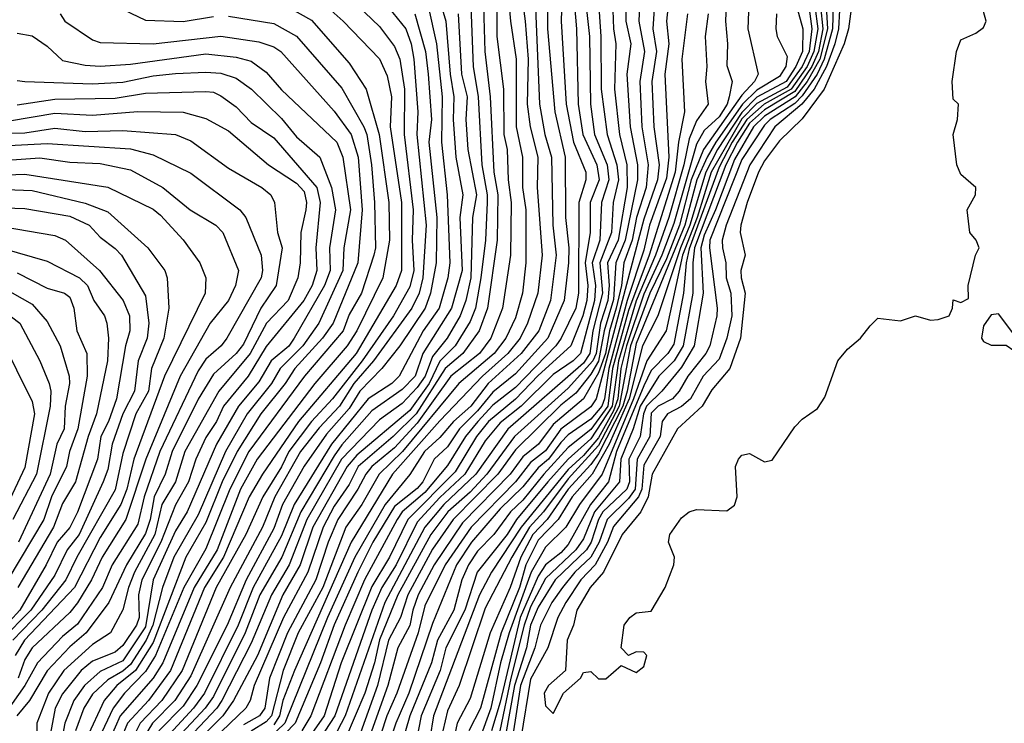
# Model space of a CAD drawing. Header units: metres. Extents: x -51132 to -49532, y -231222 to -229437.
# Tile 317 of 656: x -51004 to -50939, y -229863 to -229817. Entities that reach past the tile are written whole.
import ezdxf

# ---------------------------------------------------------------- set-up
doc = ezdxf.new("R2010")
doc.units = ezdxf.units.M
for name, color, linetype in [('CONTOUR_HALF', 8, 'Continuous'), ('CONTOUR_INDEX', 1, 'Continuous'), ('CONTOUR_INTER', 3, 'Continuous')]:
    doc.layers.add(name, color=color, linetype=linetype)

msp = doc.modelspace()

# ---------------------------------------------------------------- linework, layer by layer
at = {"layer": 'CONTOUR_HALF'}
for points, elevation in [([(-50971.758, -229812.759), (-50971.398, -229816.759), (-50971.023, -229819.259), (-50971.039, -229823.759), (-50970.619, -229825.759), (-50970.612, -229827.759), (-50970.389, -229829.259), (-50970.388, -229832.759), (-50970.615, -229834.759), (-50971.08, -229836.408), (-50971.723, -229837.759), (-50972.481, -229838.759), (-50974.834, -229840.759), (-50978.558, -229845.259), (-50980.094, -229846.759), (-50981.255, -229848.759), (-50982.301, -229850.259), (-50983.843, -229854.259), (-50985.463, -229857.259), (-50986.451, -229859.759), (-50987.236, -229862.759), (-50987.58, -229863.171), (-50988.58, -229863.78)], 21.5), ([(-50966.613, -229813.759), (-50966.168, -229817.759), (-50966.101, -229822.259), (-50965.833, -229824.259), (-50965.01, -229826.259), (-50964.883, -229827.259), (-50965.371, -229828.759), (-50965.487, -229831.259), (-50965.99, -229832.759), (-50965.783, -229834.259), (-50965.847, -229835.259), (-50966.769, -229838.759), (-50967.263, -229839.259), (-50968.58, -229840.161), (-50970.709, -229842.259), (-50972.08, -229843.353), (-50973.08, -229844.558), (-50974.433, -229846.759), (-50976.08, -229848.307), (-50977.58, -229849.935), (-50978.979, -229852.759), (-50979.934, -229854.259), (-50980.592, -229855.759), (-50983.034, -229862.759), (-50985.646, -229866.759)], 18.5), ([(-50955.526, -229813.259), (-50955.687, -229817.259), (-50954.998, -229820.259), (-50955.255, -229820.759), (-50956.08, -229821.643), (-50958.628, -229825.259), (-50959.435, -229827.259), (-50960.214, -229830.259), (-50961.08, -229832.492), (-50962.177, -229834.759), (-50963.453, -229838.259), (-50964.208, -229842.259), (-50965.58, -229844.865), (-50967.58, -229847.07), (-50969.213, -229849.259), (-50970.137, -229850.259), (-50971.323, -229852.259), (-50973.08, -229855.622), (-50974.81, -229860.759), (-50975.58, -229862.434), (-50975.897, -229863.759)], 13.5), ([(-50969.817, -229814.259), (-50969.479, -229822.259), (-50969.124, -229824.259), (-50968.698, -229825.759), (-50968.595, -229830.259), (-50968.382, -229832.259), (-50968.761, -229835.259), (-50969.534, -229837.259), (-50970.696, -229838.759), (-50972.877, -229840.759), (-50974.031, -229842.259), (-50975.172, -229843.259), (-50976.08, -229844.337), (-50977.097, -229845.259), (-50978.08, -229846.778), (-50979.698, -229848.759), (-50981.707, -229852.259), (-50983.531, -229856.259), (-50986.361, -229863.259), (-50988.45, -229865.259)], 20.5), ([(-50980.351, -229814.759), (-50978.337, -229817.259), (-50977.985, -229818.259), (-50977.804, -229819.259), (-50977.539, -229822.759), (-50977.611, -229824.259), (-50976.994, -229830.259), (-50977.205, -229833.759), (-50977.462, -229834.759), (-50977.94, -229835.759), (-50980.477, -229839.259), (-50981.771, -229840.759), (-50982.73, -229842.259), (-50984.08, -229843.692), (-50985.32, -229845.259), (-50987.013, -229848.259), (-50987.84, -229850.259), (-50989.961, -229854.259), (-50992.58, -229860.104), (-50993.626, -229861.759), (-50995.107, -229863.259), (-50995.737, -229864.259)], 25.5), ([(-50964.661, -229814.759), (-50964.59, -229817.259), (-50964.43, -229818.259), (-50964.514, -229821.259), (-50964.182, -229824.259), (-50963.703, -229826.259), (-50963.685, -229827.759), (-50964.275, -229831.259), (-50964.97, -229832.759), (-50964.871, -229834.259), (-50964.963, -229835.259), (-50965.438, -229836.759), (-50965.742, -229838.759), (-50965.956, -229839.259), (-50967.58, -229841.054), (-50971.139, -229844.259), (-50972.977, -229846.759), (-50974.08, -229847.959), (-50975.549, -229849.259), (-50976.688, -229850.759), (-50978.859, -229854.759), (-50980.08, -229857.727), (-50980.415, -229859.259), (-50981.045, -229861.259), (-50982.975, -229865.759)], 17.5), ([(-50952.733, -229814.759), (-50952.043, -229817.259), (-50952.063, -229818.759), (-50952.507, -229819.759), (-50953.154, -229820.759), (-50955.08, -229821.797), (-50956.08, -229822.791), (-50957.705, -229825.259), (-50958.471, -229826.759), (-50959.536, -229830.259), (-50960.156, -229831.759), (-50961.645, -229836.259), (-50962.656, -229838.259), (-50963.544, -229841.759), (-50964.866, -229844.759), (-50965.994, -229846.759), (-50967.318, -229848.259), (-50968.251, -229849.759), (-50969.58, -229851.137), (-50970.389, -229852.759), (-50970.816, -229854.259), (-50972.013, -229857.259), (-50973.398, -229862.259), (-50974.161, -229863.759)], 12.5), ([(-50949.545, -229814.759), (-50949.676, -229817.259), (-50949.932, -229818.259), (-50950.471, -229819.759), (-50951.295, -229821.259), (-50952.102, -229822.259), (-50953.898, -229823.759), (-50955.549, -229826.259), (-50957.118, -229830.259), (-50957.393, -229831.259), (-50957.362, -229831.759), (-50957.153, -229832.759), (-50957.118, -229833.759), (-50956.817, -229834.759), (-50956.748, -229836.259), (-50957.076, -229837.759), (-50957.58, -229839.142), (-50958.654, -229840.259), (-50959.484, -229841.759), (-50960.08, -229842.28), (-50961.001, -229842.759), (-50961.358, -229843.259), (-50961.503, -229844.259), (-50962.58, -229846.154), (-50962.704, -229847.759), (-50962.934, -229848.259), (-50964.58, -229850.22), (-50964.98, -229851.259), (-50965.806, -229852.759), (-50966.736, -229853.759), (-50967.745, -229855.259), (-50968.268, -229856.259), (-50968.942, -229858.259), (-50970.08, -229860.336), (-50970.73, -229864.259)], 9.5), ([(-50997.524, -229815.759), (-50995.58, -229816.675), (-50993.08, -229816.774), (-50991.08, -229816.437)], 27.5), ([(-50984.08, -229815.307), (-50982.487, -229816.759), (-50980.08, -229819.258), (-50979.58, -229820.371), (-50979.284, -229821.759), (-50979.384, -229823.759), (-50978.629, -229828.759), (-50978.627, -229833.259), (-50978.975, -229834.259), (-50981.632, -229838.759), (-50985.439, -229843.259), (-50987.837, -229846.759), (-50988.704, -229848.259), (-50990.412, -229852.259), (-50991.674, -229854.259), (-50993.927, -229859.759), (-50995.378, -229861.759), (-50996.766, -229863.259), (-50997.191, -229864.259)], 26.5), ([(-50976.849, -229815.759), (-50976.314, -229818.259), (-50975.938, -229821.759), (-50975.965, -229824.759), (-50975.598, -229828.259), (-50975.429, -229832.759), (-50975.544, -229833.759), (-50976.12, -229835.759), (-50977.187, -229837.259), (-50978.788, -229840.259), (-50979.264, -229840.759), (-50980.829, -229841.759), (-50983.265, -229844.759), (-50985.73, -229848.759), (-50986.58, -229850.85), (-50988.455, -229854.259), (-50989.446, -229856.759), (-50991.668, -229861.259), (-50992.39, -229862.259), (-50994.261, -229864.259)], 24.5), ([(-50973.184, -229815.759), (-50973.108, -229818.759), (-50972.758, -229821.759), (-50972.499, -229826.759), (-50972.254, -229828.259), (-50972.283, -229831.259), (-50972.926, -229835.759), (-50973.483, -229837.259), (-50974.57, -229838.759), (-50975.737, -229839.759), (-50977.642, -229842.759), (-50979.166, -229844.259), (-50981.486, -229846.259), (-50982.08, -229847.448), (-50983.08, -229848.876), (-50983.802, -229850.259), (-50984.823, -229853.259), (-50986.432, -229856.259), (-50988.376, -229860.759), (-50988.639, -229861.759), (-50988.922, -229862.259), (-50991.08, -229864.308)], 22.5), ([(-50968.013, -229815.259), (-50968.055, -229816.759), (-50967.714, -229822.259), (-50967.237, -229824.759), (-50966.409, -229826.759), (-50966.423, -229827.259), (-50966.878, -229828.759), (-50966.891, -229834.759), (-50967.08, -229835.764), (-50968.044, -229837.759), (-50968.406, -229838.259), (-50971.08, -229841.015), (-50972.58, -229842.19), (-50973.572, -229843.259), (-50974.377, -229844.259), (-50975.58, -229846.183), (-50977.08, -229847.974), (-50978.58, -229849.244), (-50978.921, -229849.759), (-50981.078, -229853.759), (-50982.365, -229856.759), (-50984.636, -229862.759), (-50985.233, -229863.759)], 19.5), ([(-50962.839, -229815.259), (-50962.913, -229816.759), (-50962.522, -229818.759), (-50962.843, -229820.759), (-50962.713, -229823.759), (-50962.284, -229826.259), (-50962.417, -229827.759), (-50963.05, -229829.759), (-50963.345, -229831.259), (-50963.904, -229832.759), (-50964.062, -229834.259), (-50964.397, -229835.759), (-50964.853, -229837.259), (-50965.115, -229838.759), (-50965.58, -229840.045), (-50966.581, -229841.759), (-50968.58, -229843.46), (-50969.555, -229844.759), (-50970.58, -229845.61), (-50971.428, -229846.759), (-50974.58, -229849.974), (-50976.465, -229852.759), (-50977.522, -229854.759), (-50977.882, -229855.759), (-50978.08, -229856.783), (-50978.865, -229858.259), (-50979.519, -229860.759), (-50981.497, -229866.259)], 16.5), ([(-50960.925, -229815.259), (-50961.083, -229816.759), (-50960.923, -229818.259), (-50961.182, -229820.259), (-50960.918, -229825.759), (-50961.08, -229827.148), (-50962.191, -229830.259), (-50962.58, -229831.916), (-50963.686, -229835.259), (-50964.903, -229839.759), (-50965.169, -229841.759), (-50965.346, -229842.259), (-50966.08, -229843.106), (-50967.58, -229844.144), (-50968.08, -229844.652), (-50968.879, -229845.759), (-50969.58, -229846.338), (-50970.58, -229847.595), (-50972.08, -229849.059), (-50973.997, -229851.259), (-50974.973, -229852.759), (-50976.58, -229856.638), (-50978.135, -229861.259), (-50979.005, -229863.259), (-50979.652, -229865.259)], 15.5), ([(-50951.253, -229815.759), (-50951.047, -229817.259), (-50951.306, -229818.759), (-50951.765, -229819.759), (-50952.812, -229821.259), (-50954.604, -229822.259), (-50955.756, -229823.259), (-50956.729, -229824.759), (-50957.58, -229826.415), (-50959.58, -229831.84), (-50959.78, -229832.759), (-50959.95, -229834.759), (-50960.58, -229838.144), (-50960.992, -229838.759), (-50962.08, -229839.881), (-50962.58, -229840.901), (-50964.385, -229845.259), (-50964.907, -229847.259), (-50966.102, -229848.759), (-50967.58, -229851.413), (-50968.08, -229851.976), (-50969.08, -229852.756), (-50969.58, -229853.507), (-50970.757, -229856.259), (-50972.08, -229861.853), (-50972.662, -229863.759)], 11.5), ([(-50950.494, -229815.759), (-50950.4, -229817.259), (-50950.91, -229819.259), (-50951.765, -229820.759), (-50952.545, -229821.759), (-50954.58, -229823.041), (-50955.302, -229823.759), (-50956.58, -229825.917), (-50957.821, -229829.259), (-50958.58, -229830.931), (-50958.801, -229831.759), (-50958.646, -229834.759), (-50959.243, -229838.259), (-50960.08, -229839.673), (-50961.374, -229841.259), (-50962.387, -229842.259), (-50962.606, -229842.759), (-50962.822, -229844.259), (-50963.569, -229845.759), (-50963.53, -229847.259), (-50963.711, -229847.759), (-50965.299, -229849.259), (-50965.576, -229849.759), (-50966.055, -229851.259), (-50966.371, -229851.759), (-50968.447, -229853.759), (-50969.58, -229855.564), (-50970.076, -229856.759), (-50970.346, -229858.259), (-50971.137, -229860.759), (-50972.037, -229865.759)], 10.5), ([(-50990.08, -229816.429), (-50987.08, -229816.914), (-50985.58, -229817.738), (-50982.58, -229821.187), (-50981.111, -229823.759), (-50980.93, -229824.259), (-50980.62, -229826.259), (-50980.421, -229828.759), (-50980.355, -229831.759), (-50980.455, -229832.259), (-50981.278, -229834.759), (-50982.08, -229836.19), (-50982.495, -229837.259), (-50985.042, -229840.259), (-50988.739, -229845.259), (-50989.988, -229847.759), (-50991.58, -229851.705), (-50993.035, -229854.259), (-50994.906, -229858.759), (-50995.58, -229859.837), (-50996.963, -229861.259), (-50997.726, -229862.259), (-50998.659, -229864.259)], 27.5), ([(-50974.875, -229816.259), (-50974.644, -229820.259), (-50974.274, -229821.759), (-50974.368, -229823.259), (-50974.221, -229825.259), (-50973.652, -229828.259), (-50973.913, -229829.759), (-50974.033, -229833.759), (-50974.364, -229835.259), (-50974.742, -229836.259), (-50975.599, -229837.759), (-50976.58, -229838.956), (-50977.06, -229840.259), (-50977.58, -229841.016), (-50978.58, -229842.087), (-50980.08, -229843.165), (-50982.592, -229845.759), (-50984.895, -229849.759), (-50986.07, -229852.759), (-50987.225, -229854.759), (-50988.58, -229857.956), (-50990.533, -229861.759), (-50990.858, -229862.259), (-50992.753, -229864.259)], 23.5), ([(-50958.315, -229816.259), (-50958.51, -229817.759), (-50958.396, -229819.759), (-50958.484, -229820.759), (-50958.316, -229822.259), (-50959.08, -229823.354), (-50959.58, -229824.547), (-50959.933, -229826.259), (-50960.911, -229829.759), (-50961.795, -229832.259), (-50963.08, -229835.279), (-50964.261, -229839.259), (-50964.678, -229842.259), (-50966.08, -229844.42), (-50967.58, -229845.768), (-50968.923, -229847.259), (-50970.997, -229849.759), (-50971.63, -229850.759), (-50973.604, -229853.259), (-50974.429, -229855.759), (-50975.689, -229858.259), (-50976.052, -229859.759), (-50977.32, -229862.759), (-50977.814, -229865.259)], 14.5), ([(-51004.08, -229817.553), (-51003.08, -229817.713), (-51002.08, -229818.404), (-51001.08, -229819.356), (-50999.58, -229819.672), (-50998.58, -229819.739), (-50996.58, -229819.597), (-50991.58, -229818.92), (-50989.58, -229819.127), (-50988.58, -229819.411), (-50987.58, -229820.132), (-50986.58, -229821.305), (-50982.905, -229824.759), (-50982.512, -229825.759), (-50982.009, -229829.259), (-50982.449, -229831.759), (-50982.515, -229833.259), (-50984.091, -229836.759), (-50985.161, -229838.259), (-50986.653, -229839.759), (-50987.225, -229840.759), (-50988.855, -229842.759), (-50990.282, -229845.259), (-50992.08, -229849.459), (-50993.705, -229852.259), (-50994.447, -229854.259), (-50995.083, -229856.759), (-50995.54, -229857.759), (-50996.58, -229859.372), (-50997.08, -229859.81), (-50998.08, -229860.389), (-50999.08, -229861.329), (-50999.658, -229862.259), (-51000.203, -229863.759)], 28.5), ([(-51004.08, -229822.288), (-51001.58, -229821.92), (-50997.58, -229821.844), (-50995.58, -229821.53), (-50991.58, -229821.406), (-50991.08, -229821.458), (-50990.58, -229821.699), (-50989.58, -229822.428), (-50988.58, -229823.468), (-50987.08, -229824.486), (-50984.229, -229827.759), (-50984.009, -229828.759), (-50984.306, -229831.759), (-50984.221, -229833.259), (-50984.544, -229834.259), (-50985.09, -229835.259), (-50987.58, -229838.291), (-50988.78, -229840.259), (-50990.415, -229842.259), (-50990.87, -229843.259), (-50991.58, -229844.326), (-50992.251, -229845.759), (-50992.738, -229847.259), (-50993.58, -229848.797), (-50994.566, -229851.259), (-50995.822, -229853.759), (-50996.034, -229854.759), (-50995.99, -229856.259), (-50996.171, -229856.759), (-50997.08, -229858.1), (-50997.58, -229858.54), (-50999.08, -229859.144), (-50999.837, -229859.759), (-51001.08, -229861.315), (-51001.558, -229862.259), (-51001.929, -229864.259)], 29.5), ([(-51007.58, -229824.205), (-51003.58, -229824.139), (-51001.58, -229823.848), (-50999.58, -229824.052), (-50997.08, -229824.003), (-50993.58, -229824.263), (-50992.58, -229824.672), (-50990.08, -229826.489), (-50987.867, -229827.759), (-50987.272, -229828.259), (-50987.032, -229828.759), (-50986.845, -229830.759), (-50986.52, -229831.759), (-50986.932, -229834.259), (-50987.935, -229835.759), (-50989.08, -229838.142), (-50989.58, -229838.762), (-50991.08, -229840.129), (-50992.08, -229841.781), (-50993.818, -229845.259), (-50994.27, -229846.759), (-50995.012, -229848.259), (-50995.261, -229849.759), (-50995.58, -229850.687), (-50996.839, -229852.759), (-50997.997, -229855.259), (-50999.505, -229857.259), (-51000.58, -229858.203), (-51002.08, -229859.791), (-51003.266, -229861.759), (-51004.097, -229862.759)], 30.5), ([(-51010.58, -229826.376), (-51002.58, -229825.807), (-51000.58, -229826.083), (-50998.58, -229826.183), (-50996.58, -229826.604), (-50994.43, -229827.759), (-50992.618, -229829.259), (-50990.92, -229830.259), (-50990.458, -229830.759), (-50989.421, -229833.259), (-50989.628, -229834.259), (-50990.088, -229835.259), (-50991.304, -229836.759), (-50993.281, -229840.259), (-50995.565, -229845.759), (-50996.881, -229849.759), (-50998.451, -229852.259), (-50999.149, -229853.759), (-51000.08, -229855.288), (-51000.58, -229855.926), (-51003.089, -229858.259), (-51003.58, -229859.037), (-51004.021, -229860.259)], 31.5), ([(-51006.58, -229827.836), (-51003.08, -229827.972), (-50999.58, -229828.798), (-50998.08, -229829.379), (-50995.413, -229831.759), (-50994.305, -229833.259), (-50994.135, -229833.759), (-50994.033, -229835.759), (-50994.365, -229837.759), (-50995.171, -229839.759), (-50995.37, -229841.259), (-50996.212, -229842.759), (-50997.08, -229845.394), (-50997.58, -229847.803), (-51000.131, -229852.259), (-51000.858, -229853.759), (-51002.437, -229855.759), (-51004.371, -229857.759)], 32.5), ([(-51005.08, -229830.346), (-51001.58, -229830.95), (-51000.875, -229831.259), (-50998.629, -229833.259), (-50997.063, -229835.259), (-50996.641, -229836.259), (-50996.616, -229837.259), (-50996.896, -229838.259), (-50997.5, -229841.759), (-50998.038, -229843.259), (-50998.545, -229844.259), (-50998.747, -229845.759), (-51000.08, -229849.265), (-51000.58, -229850.293), (-51001.417, -229851.259), (-51002.152, -229852.759), (-51003.907, -229855.759), (-51004.58, -229856.508)], 33.5), ([(-51004.08, -229833.431), (-51002.08, -229834.444), (-51000.938, -229834.759), (-51000.58, -229835.04), (-51000.314, -229835.759), (-51000.116, -229837.259), (-50999.473, -229838.759), (-50999.44, -229840.259), (-51000.065, -229843.759), (-51000.605, -229845.259), (-51000.813, -229846.259), (-51001.805, -229848.259), (-51002.319, -229849.759), (-51004.703, -229853.759)], 34.5), ([(-51005.58, -229835.503), (-51003.907, -229836.759), (-51002.585, -229839.259), (-51001.95, -229840.759), (-51001.843, -229841.259), (-51001.892, -229842.259), (-51002.807, -229846.759), (-51004.373, -229849.759)], 35.5)]:
    msp.add_lwpolyline(points, dxfattribs=dict(at, elevation=elevation))
at = {"layer": 'CONTOUR_INDEX'}
for points, elevation in [([(-50968.948, -229814.259), (-50968.964, -229817.259), (-50968.476, -229822.759), (-50967.787, -229825.759), (-50967.762, -229829.759), (-50967.533, -229831.759), (-50967.561, -229832.759), (-50967.842, -229835.259), (-50968.926, -229837.759), (-50971.08, -229840.113), (-50972.58, -229841.335), (-50973.58, -229842.566), (-50974.778, -229843.759), (-50975.58, -229844.938), (-50976.461, -229845.759), (-50977.218, -229847.259), (-50977.58, -229847.697), (-50979.08, -229848.907), (-50980.518, -229851.259), (-50981.517, -229853.259), (-50983.08, -229856.743), (-50983.983, -229859.259), (-50985.676, -229863.259), (-50987.61, -229865.259)], 20), ([(-50950.021, -229814.759), (-50950.08, -229817.259), (-50950.625, -229819.259), (-50951.098, -229820.259), (-50952.08, -229821.691), (-50952.58, -229822.195), (-50954.208, -229823.259), (-50954.58, -229823.641), (-50956.08, -229825.912), (-50958.202, -229831.259), (-50958.235, -229831.759), (-50957.715, -229835.759), (-50957.73, -229836.259), (-50958.213, -229838.259), (-50958.477, -229838.759), (-50959.67, -229840.259), (-50960.227, -229841.259), (-50960.681, -229841.759), (-50961.627, -229842.259), (-50962.08, -229842.715), (-50962.175, -229844.259), (-50963.022, -229845.759), (-50963.154, -229847.759), (-50963.58, -229848.378), (-50965.003, -229849.759), (-50965.524, -229851.259), (-50966.08, -229852.244), (-50967.149, -229853.259), (-50967.962, -229854.259), (-50968.659, -229855.259), (-50969.423, -229856.759), (-50969.8, -229858.259), (-50970.736, -229860.759), (-50971.514, -229865.759)], 10), ([(-50977.732, -229816.259), (-50977.038, -229818.759), (-50976.849, -229820.259), (-50976.639, -229823.259), (-50976.803, -229824.759), (-50976.281, -229829.759), (-50976.318, -229832.759), (-50976.703, -229834.759), (-50977.054, -229835.759), (-50978.726, -229838.259), (-50979.924, -229839.759), (-50981.373, -229841.259), (-50982.08, -229842.402), (-50983.58, -229844.11), (-50985.08, -229846.218), (-50986.511, -229848.759), (-50987.08, -229850.363), (-50988.912, -229853.759), (-50990.172, -229856.759), (-50992.171, -229860.759), (-50993.08, -229862.126), (-50994.702, -229863.759)], 25), ([(-50959.686, -229816.259), (-50960.058, -229819.259), (-50959.89, -229822.759), (-50960.288, -229824.759), (-50960.507, -229826.759), (-50962.231, -229832.259), (-50963.58, -229835.916), (-50964.639, -229839.759), (-50964.958, -229842.259), (-50966.08, -229843.804), (-50967.58, -229844.997), (-50969.205, -229846.759), (-50970.58, -229848.474), (-50971.402, -229849.259), (-50972.517, -229850.759), (-50973.58, -229851.868), (-50974.186, -229852.759), (-50974.629, -229853.759), (-50975.165, -229855.759), (-50976.246, -229857.759), (-50976.632, -229859.259), (-50978.066, -229862.759), (-50979.364, -229867.259)], 15), ([(-51004.58, -229823.359), (-51001.58, -229822.839), (-50999.08, -229822.985), (-50996.08, -229822.739), (-50993.08, -229822.774), (-50991.58, -229823.196), (-50990.08, -229824.016), (-50987.44, -229826.259), (-50985.58, -229827.48), (-50985.08, -229828.037), (-50984.923, -229828.759), (-50984.957, -229829.259), (-50985.284, -229830.759), (-50985.325, -229832.759), (-50985.493, -229833.759), (-50986.119, -229835.259), (-50987.554, -229836.759), (-50988.652, -229838.759), (-50990.718, -229841.259), (-50992.972, -229845.259), (-50993.591, -229847.259), (-50994.485, -229848.759), (-50994.964, -229850.759), (-50996.306, -229853.259), (-50996.71, -229854.259), (-50997.08, -229855.742), (-50997.903, -229857.259), (-50999.08, -229858.046), (-51000.98, -229859.759), (-51001.993, -229861.259), (-51002.772, -229863.259), (-51002.796, -229866.259)], 30), ([(-51005.08, -229834.368), (-51003.08, -229835.495), (-51002.08, -229836.64), (-51001.235, -229838.259), (-51000.635, -229840.259), (-51000.604, -229840.759), (-51000.898, -229842.259), (-51000.965, -229843.759), (-51001.449, -229844.759), (-51001.897, -229846.759), (-51003.998, -229851.259)], 35)]:
    msp.add_lwpolyline(points, dxfattribs=dict(at, elevation=elevation))
at = {"layer": 'CONTOUR_INTER'}
for points, elevation in [([(-50967.8, -229808.259), (-50967.031, -229817.259), (-50966.922, -229822.259), (-50966.623, -229824.259), (-50965.693, -229826.259), (-50965.537, -229827.259), (-50966.122, -229828.759), (-50966.133, -229830.759), (-50966.464, -229832.759), (-50966.288, -229834.259), (-50966.354, -229835.259), (-50966.61, -229836.259), (-50967.42, -229838.259), (-50969.58, -229840.226), (-50971.08, -229841.798), (-50972.852, -229843.259), (-50973.656, -229844.259), (-50975.08, -229846.594), (-50978.205, -229849.759), (-50979.416, -229852.259), (-50980.58, -229854.188), (-50982.623, -229859.259), (-50983.753, -229862.759), (-50985.08, -229864.664)], 19), ([(-50965.929, -229810.259), (-50965.418, -229817.759), (-50965.391, -229821.259), (-50965.001, -229824.259), (-50964.367, -229826.259), (-50964.262, -229827.259), (-50964.601, -229828.759), (-50964.706, -229830.759), (-50965.494, -229832.759), (-50965.313, -229834.759), (-50965.944, -229837.259), (-50966.148, -229838.759), (-50966.58, -229839.411), (-50971.58, -229843.781), (-50973.695, -229846.759), (-50975.818, -229848.759), (-50977.081, -229850.259), (-50979.723, -229855.259), (-50982.346, -229862.759), (-50983.912, -229865.759)], 18), ([(-50970.965, -229812.759), (-50970.426, -229816.759), (-50970.238, -229819.259), (-50970.303, -229822.259), (-50970.104, -229823.759), (-50969.59, -229825.759), (-50969.642, -229827.759), (-50969.297, -229832.259), (-50969.595, -229834.759), (-50970.271, -229836.759), (-50970.757, -229837.759), (-50971.588, -229838.759), (-50973.259, -229840.259), (-50976.08, -229843.219), (-50979.224, -229846.759), (-50981.961, -229851.259), (-50985.701, -229859.759), (-50986.485, -229861.759), (-50986.7, -229862.759), (-50987.08, -229863.367)], 21), ([(-50957.006, -229812.759), (-50957.17, -229816.759), (-50957.038, -229818.259), (-50957.08, -229819.694), (-50956.725, -229820.759), (-50956.914, -229821.759), (-50957.06, -229822.259), (-50957.58, -229823.087), (-50958.58, -229823.986), (-50959.08, -229824.902), (-50960.58, -229830.155), (-50961.378, -229832.259), (-50962.58, -229834.838), (-50963.731, -229838.259), (-50964.087, -229839.759), (-50964.292, -229841.759), (-50964.58, -229842.552), (-50965.58, -229844.346), (-50966.58, -229845.511), (-50967.58, -229846.439), (-50970.705, -229850.259), (-50972.665, -229853.259), (-50973.463, -229854.759), (-50976.504, -229862.759), (-50976.998, -229865.759)], 14), ([(-50976.574, -229813.759), (-50975.689, -229816.759), (-50975.4, -229820.259), (-50975.155, -229821.759), (-50975.199, -229823.259), (-50975.036, -229825.759), (-50974.564, -229828.259), (-50974.763, -229829.759), (-50974.615, -229833.259), (-50975.31, -229835.759), (-50977.208, -229838.759), (-50977.724, -229840.259), (-50978.58, -229841.156), (-50980.58, -229842.557), (-50982.58, -229844.816), (-50983.08, -229845.537), (-50985.292, -229849.259), (-50986.545, -229852.259), (-50988.004, -229854.759), (-50988.979, -229857.259), (-50991.08, -229861.482), (-50991.629, -229862.259), (-50993.504, -229864.259)], 24), ([(-50948.616, -229814.259), (-50949.022, -229817.259), (-50949.317, -229818.259), (-50950.628, -229821.259), (-50952.08, -229823.22), (-50953.58, -229824.673), (-50954.58, -229826.005), (-50954.971, -229826.759), (-50955.732, -229828.759), (-50956.153, -229830.259), (-50956.185, -229830.759), (-50955.857, -229832.259), (-50956.157, -229833.259), (-50956.133, -229833.759), (-50955.872, -229834.759), (-50956.173, -229837.759), (-50956.877, -229839.759), (-50958.08, -229841.17), (-50958.717, -229842.259), (-50960.348, -229843.759), (-50962.024, -229846.759), (-50962.289, -229848.259), (-50962.77, -229849.259), (-50963.999, -229850.759), (-50965.247, -229853.259), (-50966.13, -229854.259), (-50967.006, -229855.759), (-50967.233, -229856.759), (-50967.647, -229857.759), (-50967.765, -229859.759), (-50968.896, -229860.759), (-50969.169, -229861.259), (-50969.08, -229862.105), (-50968.58, -229862.605), (-50967.904, -229861.259), (-50966.777, -229860.259), (-50966.58, -229859.885), (-50966.08, -229859.817), (-50965.58, -229860.308), (-50965.08, -229860.316), (-50964.08, -229859.425), (-50963.08, -229859.888), (-50962.58, -229859.486), (-50962.379, -229858.759), (-50962.58, -229858.537), (-50963.08, -229858.529), (-50963.58, -229858.775), (-50964.079, -229858.259), (-50963.867, -229856.759), (-50963.495, -229856.259), (-50963.08, -229855.951), (-50962.08, -229855.838), (-50961.151, -229854.259), (-50960.591, -229852.759), (-50960.551, -229852.259), (-50960.934, -229851.259), (-50960.851, -229850.759), (-50960.08, -229849.645), (-50959.58, -229849.253), (-50959.08, -229849.108), (-50957.08, -229849.181), (-50956.58, -229848.812), (-50956.384, -229848.259), (-50956.509, -229846.259), (-50956.315, -229845.759), (-50956.08, -229845.492), (-50955.58, -229845.397), (-50954.58, -229845.939), (-50954.08, -229845.835), (-50952.58, -229843.623), (-50952.08, -229843.109), (-50951.08, -229842.404), (-50950.58, -229841.654), (-50949.733, -229839.259), (-50949.08, -229838.469), (-50948.234, -229837.759), (-50947.58, -229836.922), (-50947.08, -229836.43), (-50945.58, -229836.593), (-50944.58, -229836.271), (-50943.58, -229836.548), (-50943.08, -229836.521), (-50942.351, -229836.259), (-50942.134, -229835.759), (-50942.08, -229835.215), (-50941.58, -229835.392), (-50941.08, -229835.114), (-50941.086, -229834.259), (-50940.6, -229832.259), (-50940.361, -229831.759), (-50940.559, -229831.259), (-50940.975, -229830.759), (-50941.16, -229829.259), (-50940.616, -229828.259), (-50940.596, -229827.759), (-50941.58, -229826.915), (-50941.838, -229826.259), (-50942.09, -229824.259), (-50941.799, -229823.259), (-50941.743, -229822.259), (-50942.08, -229821.926), (-50942.148, -229820.759), (-50941.871, -229818.759), (-50941.58, -229817.993), (-50940.58, -229817.538), (-50940.08, -229817.162), (-50939.895, -229816.759), (-50940.08, -229816.115)], 9), ([(-50981.998, -229815.259), (-50980.08, -229817.097), (-50979.08, -229818.438), (-50978.737, -229819.259), (-50978.417, -229821.259), (-50978.443, -229824.259), (-50977.84, -229829.259), (-50977.911, -229831.259), (-50977.81, -229833.259), (-50978.08, -229834.338), (-50979.151, -229836.259), (-50981.222, -229839.259), (-50983.193, -229841.759), (-50984.581, -229843.259), (-50986.093, -229845.259), (-50986.58, -229846.274), (-50987.808, -229848.259), (-50988.937, -229850.759), (-50990.888, -229854.259), (-50993.148, -229859.759), (-50994.498, -229861.759), (-50995.932, -229863.259), (-50996.432, -229864.259)], 26), ([(-50974.022, -229815.759), (-50973.888, -229819.759), (-50973.54, -229821.759), (-50973.305, -229826.259), (-50972.94, -229828.259), (-50972.953, -229828.759), (-50973.068, -229831.259), (-50973.38, -229833.759), (-50973.714, -229835.759), (-50974.08, -229836.639), (-50975.059, -229838.259), (-50976.08, -229839.27), (-50976.8, -229840.759), (-50978.08, -229842.53), (-50981.58, -229845.505), (-50982.226, -229846.259), (-50984.49, -229850.259), (-50985.343, -229852.759), (-50986.486, -229854.759), (-50988.162, -229858.759), (-50989.744, -229861.759), (-50990.453, -229862.759), (-50991.967, -229864.259)], 23), ([(-50972.307, -229815.759), (-50972.314, -229817.759), (-50971.861, -229821.259), (-50971.846, -229824.259), (-50971.62, -229825.259), (-50971.568, -229827.259), (-50971.358, -229828.759), (-50971.404, -229832.259), (-50971.943, -229835.759), (-50972.704, -229837.759), (-50973.467, -229838.759), (-50975.361, -229840.259), (-50977.58, -229843.383), (-50979.08, -229845.006), (-50980.597, -229846.259), (-50980.992, -229846.759), (-50981.506, -229847.759), (-50982.836, -229849.759), (-50983.475, -229851.259), (-50984.303, -229853.759), (-50986.181, -229857.259), (-50987.375, -229860.259), (-50987.673, -229862.259), (-50988.022, -229862.759), (-50989.08, -229863.37)], 22), ([(-50963.749, -229815.259), (-50963.776, -229816.759), (-50963.435, -229818.259), (-50963.71, -229820.259), (-50963.479, -229823.759), (-50963, -229826.259), (-50962.989, -229827.259), (-50963.8, -229831.259), (-50964.439, -229832.759), (-50964.58, -229835.181), (-50965.198, -229837.259), (-50965.58, -229839.271), (-50966.08, -229840.135), (-50967.08, -229841.401), (-50968.08, -229842.196), (-50971.08, -229845.153), (-50972.238, -229846.759), (-50975.195, -229849.759), (-50976.58, -229851.73), (-50978.206, -229854.759), (-50978.695, -229856.259), (-50979.487, -229857.759), (-50980.212, -229860.759), (-50981.649, -229864.759)], 17), ([(-50961.855, -229815.259), (-50961.974, -229817.259), (-50961.731, -229818.759), (-50962.043, -229820.759), (-50961.921, -229823.759), (-50961.56, -229826.259), (-50961.676, -229827.259), (-50962.58, -229829.857), (-50965.734, -229841.759), (-50966.08, -229842.289), (-50968.08, -229843.773), (-50969.08, -229845.206), (-50970.08, -229845.995), (-50971.08, -229847.272), (-50974.014, -229850.259), (-50975.736, -229852.759), (-50977.08, -229855.475), (-50977.51, -229857.259), (-50978.93, -229861.259), (-50979.602, -229862.759), (-50980.416, -229865.259)], 16), ([(-50951.723, -229815.259), (-50951.448, -229817.259), (-50951.622, -229818.759), (-50952.095, -229819.759), (-50953.08, -229821.125), (-50955.08, -229822.199), (-50956.08, -229823.23), (-50958.112, -229826.759), (-50959.05, -229829.759), (-50960.008, -229832.259), (-50961.101, -229837.259), (-50962.371, -229839.259), (-50963.259, -229841.759), (-50965.338, -229846.759), (-50966.833, -229848.759), (-50967.737, -229850.259), (-50969.08, -229851.596), (-50970.038, -229853.259), (-50971.49, -229857.259), (-50972.06, -229859.259), (-50972.701, -229862.259), (-50973.426, -229864.259)], 12), ([(-50950.864, -229815.759), (-50950.722, -229817.259), (-50951.011, -229818.759), (-50951.449, -229819.759), (-50952.58, -229821.417), (-50954.58, -229822.616), (-50955.58, -229823.514), (-50956.377, -229824.759), (-50957.133, -229826.259), (-50959.216, -229831.759), (-50959.338, -229832.759), (-50959.32, -229834.759), (-50959.961, -229838.259), (-50960.558, -229839.259), (-50961.59, -229840.259), (-50962.82, -229842.259), (-50963.274, -229843.759), (-50964.102, -229845.759), (-50964.179, -229847.259), (-50965.847, -229849.259), (-50966.58, -229851.039), (-50967.077, -229851.759), (-50969.08, -229853.66), (-50970.08, -229855.535), (-50970.505, -229856.759), (-50971.381, -229860.259), (-50972.12, -229863.759)], 11), ([(-51001.234, -229816.259), (-51000.913, -229816.759), (-50999.08, -229817.994), (-50998.58, -229818.167), (-50995.08, -229818.257), (-50990.58, -229817.751), (-50988.08, -229818.113), (-50987.08, -229818.462), (-50986.606, -229818.759), (-50983.08, -229822.717), (-50981.963, -229824.259), (-50981.489, -229825.759), (-50981.227, -229829.259), (-50981.522, -229832.759), (-50983.142, -229836.759), (-50983.846, -229837.759), (-50985.688, -229839.759), (-50986.332, -229840.759), (-50987.939, -229842.759), (-50989.497, -229845.259), (-50990.498, -229847.259), (-50991.58, -229849.967), (-50992.911, -229852.259), (-50995.08, -229857.9), (-50996.248, -229859.759), (-50997.479, -229860.759), (-50998.313, -229861.759), (-50999.48, -229864.259)], 28), ([(-50986.08, -229815.848), (-50984.58, -229816.685), (-50982.08, -229819.529), (-50980.973, -229821.259), (-50980.104, -229824.259), (-50979.469, -229828.759), (-50979.42, -229831.259), (-50979.866, -229833.759), (-50981.577, -229837.259), (-50982.223, -229838.259), (-50984.362, -229840.759), (-50988.19, -229845.759), (-50989.28, -229847.759), (-50990.833, -229851.759), (-50992.351, -229854.259), (-50994.432, -229859.259), (-50995.08, -229860.266), (-50997.254, -229862.759), (-50997.927, -229864.259)], 27), ([(-50953.781, -229816.259), (-50953.843, -229817.259), (-50953.742, -229817.759), (-50953.08, -229819.092), (-50953.18, -229819.759), (-50953.58, -229820.416), (-50955.08, -229821.333), (-50956.048, -229822.259), (-50957.814, -229824.759), (-50958.385, -229825.759), (-50959.056, -229827.259), (-50959.86, -229830.259), (-50963.08, -229838.107), (-50963.676, -229841.259), (-50963.975, -229842.259), (-50965.58, -229845.418), (-50966.08, -229846.123), (-50967.58, -229847.745), (-50968.983, -229849.759), (-50969.926, -229850.759), (-50970.718, -229852.259), (-50971.424, -229854.259), (-50972.759, -229857.259), (-50974.08, -229861.626), (-50974.931, -229863.259), (-50975.354, -229865.259)], 13), ([(-51004.08, -229820.688), (-51003.58, -229820.749), (-50999.08, -229820.913), (-50997.08, -229820.797), (-50995.08, -229820.383), (-50993.58, -229820.227), (-50991.58, -229820.132), (-50990.58, -229820.201), (-50989.58, -229820.522), (-50988.559, -229821.259), (-50986.58, -229823.202), (-50985.58, -229824.422), (-50984.021, -229825.759), (-50983.253, -229827.759), (-50982.993, -229829.259), (-50983.383, -229831.759), (-50983.346, -229833.259), (-50983.731, -229834.259), (-50985.721, -229837.759), (-50986.08, -229838.272), (-50987.264, -229839.259), (-50988.08, -229840.636), (-50989.41, -229842.259), (-50990.873, -229844.759), (-50992.812, -229849.259), (-50993.58, -229850.521), (-50995.062, -229853.759), (-50995.58, -229856.871), (-50997.08, -229859.12), (-50998.58, -229859.823), (-50999.624, -229860.759), (-51000.333, -229861.759), (-51000.911, -229863.259), (-51001.215, -229864.759)], 29), ([(-51005.08, -229825.007), (-51002.08, -229824.848), (-50996.58, -229825.213), (-50995.08, -229825.599), (-50992.58, -229826.81), (-50989.321, -229829.259), (-50988.939, -229829.759), (-50987.916, -229832.259), (-50987.819, -229833.259), (-50987.916, -229833.759), (-50990.187, -229837.759), (-50990.561, -229838.259), (-50991.58, -229839.147), (-50992.08, -229839.908), (-50994.637, -229845.259), (-50995.67, -229848.259), (-50996.08, -229850.078), (-50997.79, -229852.759), (-50998.426, -229854.259), (-51000.08, -229856.703), (-51001.08, -229857.52), (-51002.723, -229859.259), (-51003.574, -229860.759), (-51004.982, -229862.759)], 31), ([(-51009.58, -229827.102), (-51003.58, -229826.889), (-50998.08, -229827.748), (-50995.08, -229829.214), (-50994.58, -229829.594), (-50993.08, -229831.225), (-50991.972, -229832.759), (-50991.592, -229833.759), (-50991.628, -229834.759), (-50994.314, -229840.259), (-50996.344, -229845.759), (-50996.812, -229847.759), (-50997.212, -229848.759), (-50998.58, -229850.943), (-51000.274, -229854.259), (-51003.585, -229857.759), (-51004.209, -229858.759)], 32), ([(-51005.58, -229829.09), (-51003.58, -229829.163), (-51000.58, -229829.662), (-50999.317, -229830.259), (-50998.58, -229831.07), (-50997.58, -229831.813), (-50997.167, -229832.259), (-50995.58, -229834.947), (-50995.363, -229836.759), (-50995.472, -229837.759), (-50996.055, -229839.259), (-50996.31, -229841.259), (-50997.071, -229842.759), (-50997.794, -229844.759), (-50998.08, -229846.45), (-50998.378, -229847.259), (-50999.981, -229850.759), (-51000.768, -229851.759), (-51001.58, -229853.449), (-51003.181, -229855.759), (-51005.135, -229857.759)], 33), ([(-51005.08, -229831.784), (-51002.08, -229832.658), (-50999.941, -229833.759), (-50999.422, -229834.259), (-50999, -229835.259), (-50998.297, -229836.259), (-50998.147, -229836.759), (-50998.033, -229837.759), (-50998.093, -229839.259), (-50998.827, -229842.759), (-50999.381, -229844.259), (-51000.213, -229847.259), (-51001.08, -229848.71), (-51001.675, -229850.259), (-51004.03, -229854.259)], 34), ([(-50939.58, -229836.194), (-50940.08, -229836.926), (-50940.218, -229837.759), (-50940.08, -229837.971), (-50939.58, -229838.209), (-50938.58, -229838.218), (-50938.08, -229838.569), (-50937.81, -229838.259), (-50937.877, -229837.759), (-50939.08, -229836.134), (-50939.58, -229836.194)], 9), ([(-51005.153, -229837.759), (-51003.08, -229841.937), (-51002.936, -229842.759), (-51003.58, -229846.307), (-51004.709, -229848.759)], 36)]:
    msp.add_lwpolyline(points, dxfattribs=dict(at, elevation=elevation))

doc.saveas('drawing.dxf')
